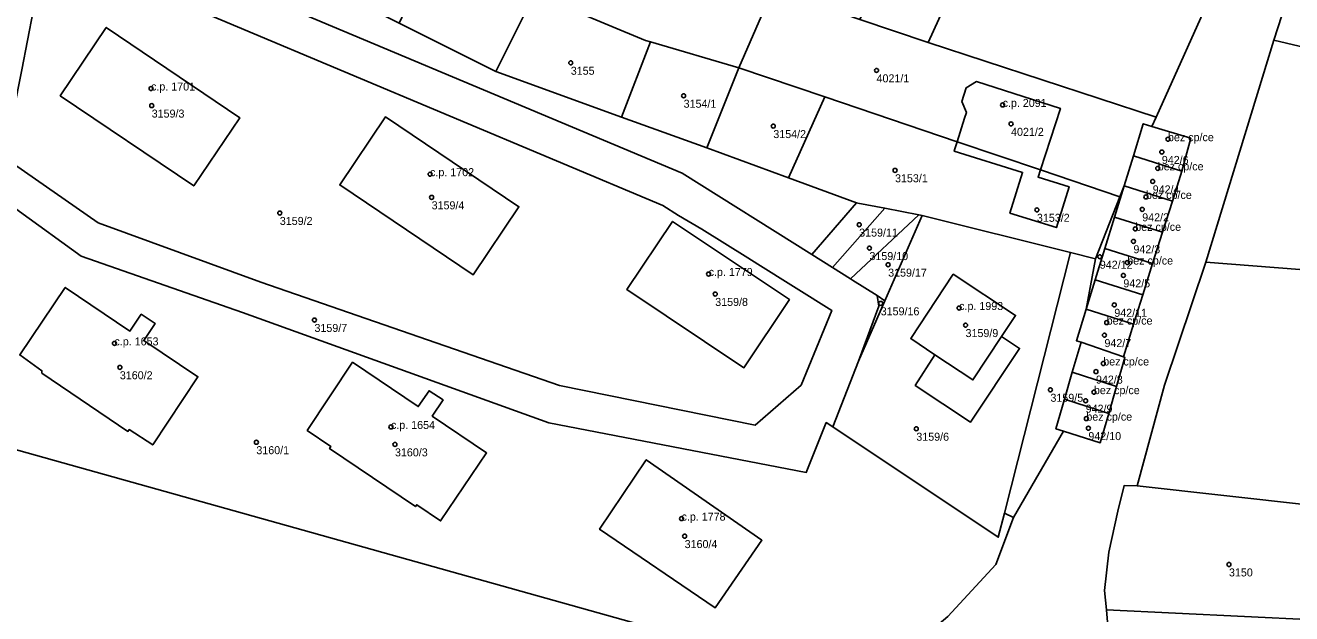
# Model space of a CAD drawing. Extents: x -878211 to -870363, y -1058464 to -1052522.
# Drawn here: x -875061.1 to -874902.9, y -1056719.1 to -1056645.6 of the extents above; entities that cross this region are included whole.
import ezdxf

# ---------------------------------------------------------------- set-up
doc = ezdxf.new("R2010")
doc.units = 0
for name, color, linetype in [('Definiční body', 7, 'Continuous'), ('Polygon budovy', 7, 'Continuous'), ('Polygon parcely', 7, 'Continuous')]:
    doc.layers.add(name, color=color, linetype=linetype)

msp = doc.modelspace()

# ---------------------------------------------------------------- linework, layer by layer
at = {"layer": 'Definiční body'}
for centre in [(-874992.96, -1056650.32994), (-874954.75, -1056651.27994), (-875045.41, -1056653.53994), (-874978.86, -1056654.44994), (-875045.33, -1056655.67994), (-874939, -1056655.58994), (-874967.65, -1056658.23994), (-874937.94, -1056657.95994), (-874918.33, -1056659.86994), (-874919.1, -1056661.46994), (-875010.54, -1056664.23994), (-874952.44, -1056663.75994), (-874919.61, -1056663.50994), (-874920.24, -1056665.14994), (-875010.35, -1056667.13994), (-874921.08, -1056667.07994), (-875029.32, -1056669.08994), (-874934.71, -1056668.69994), (-874921.55, -1056668.63994), (-874956.92, -1056670.54994), (-874922.42, -1056671.06994), (-874922.65, -1056672.62994), (-874955.64, -1056673.47994), (-874953.3, -1056675.54994), (-874926.85, -1056674.55994), (-874923.42, -1056675.27994), (-874975.73, -1056676.70994), (-874923.91, -1056676.88994), (-874974.91, -1056679.20994), (-874954.23, -1056680.37994), (-874925.04, -1056680.56994), (-874944.43, -1056680.95994), (-875024.99, -1056682.45994), (-874943.63, -1056683.09994), (-874925.99, -1056682.77994), (-875049.98, -1056685.37994), (-874926.27, -1056684.34994), (-875049.31, -1056688.36994), (-874926.42, -1056687.88994), (-874927.33, -1056688.90994), (-874933.02, -1056691.17994), (-874927.59, -1056691.46994), (-874928.62, -1056692.54994), (-874928.53, -1056694.77994), (-875015.43, -1056695.81994), (-874949.78, -1056696.04994), (-874928.28, -1056695.96994), (-875032.25, -1056697.72994), (-875014.93, -1056697.99994), (-874979.12, -1056707.26994), (-874978.73, -1056709.45994), (-874910.71, -1056712.99994)]:
    msp.add_circle(centre, 0.25, dxfattribs=at)
at = {"layer": 'Polygon budovy'}
for points in [[(-875056.75, -1056654.45), (-875040.07, -1056665.7), (-875034.33, -1056657.2), (-875051, -1056645.91)], [(-874943.74, -1056657.25), (-874944.66, -1056660.18), (-874944.95, -1056661.08), (-874945.04, -1056661.37), (-874936.5, -1056664.02), (-874938.09, -1056669.1), (-874932.27, -1056670.92), (-874930.69, -1056665.82), (-874934.57, -1056664.62), (-874934.27, -1056663.69), (-874931.78, -1056656.03), (-874942.27, -1056652.68), (-874943.54, -1056653.45), (-874944.08, -1056655.15), (-874943.51, -1056656.52)], [(-875021.83, -1056665.59), (-875005.16, -1056676.83), (-874999.44, -1056668.31), (-875016.12, -1056657.09)], [(-874921.42, -1056657.94), (-874922.66, -1056661.95), (-874916.59, -1056663.88), (-874915.48, -1056659.76), (-874920.35, -1056658.27)], [(-874923.81, -1056665.68), (-874917.78, -1056667.61), (-874916.59, -1056663.88), (-874922.66, -1056661.95)], [(-874917.78, -1056667.61), (-874923.81, -1056665.68), (-874925.01, -1056669.6), (-874919.02, -1056671.5)], [(-874985.94, -1056678.66), (-874971.33, -1056688.42), (-874965.64, -1056679.9), (-874970.39, -1056676.73), (-874971.62, -1056675.9), (-874977.24, -1056672.15), (-874980.23, -1056670.14)], [(-874925.01, -1056669.6), (-874926.22, -1056673.51), (-874920.26, -1056675.4), (-874919.02, -1056671.5)], [(-874920.26, -1056675.4), (-874926.22, -1056673.51), (-874927.43, -1056677.43), (-874921.49, -1056679.32)], [(-874950.48, -1056684.77), (-874947.47, -1056686.81), (-874942.71, -1056689.94), (-874939.13, -1056684.52), (-874937.38, -1056681.88), (-874945.16, -1056676.75)], [(-875046.32, -1056685), (-875044.88, -1056682.91), (-875046.64, -1056681.74), (-875048.06, -1056683.83), (-875056.14, -1056678.39), (-875061.81, -1056686.81), (-875059.04, -1056688.8), (-875059.07, -1056689.09), (-875048.31, -1056696.37), (-875048.14, -1056696.15), (-875045.19, -1056698.06), (-875039.56, -1056689.55)], [(-874922.66, -1056682.98), (-874928.56, -1056681.11), (-874929.77, -1056685.04), (-874929.2, -1056685.23), (-874923.91, -1056687.06)], [(-874930.29, -1056688.99), (-874924.76, -1056690.78), (-874923.71, -1056687.13), (-874923.91, -1056687.06), (-874929.2, -1056685.23)], [(-875025.89, -1056696.25), (-875022.96, -1056698.24), (-875023.11, -1056698.52), (-875012.38, -1056705.77), (-875012.21, -1056705.54), (-875009.24, -1056707.56), (-875003.48, -1056699.05), (-875010.28, -1056694.46), (-875008.92, -1056692.43), (-875010.66, -1056691.29), (-875012.03, -1056693.27), (-875020.23, -1056687.74)], [(-874931.26, -1056692.35), (-874925.72, -1056694.12), (-874924.76, -1056690.78), (-874930.29, -1056688.99)], [(-874932.33, -1056696.05), (-874931.4, -1056696.34), (-874926.79, -1056697.8), (-874925.72, -1056694.12), (-874931.26, -1056692.35)], [(-874989.37, -1056708.59), (-874974.93, -1056718.43), (-874969.07, -1056709.97), (-874983.53, -1056699.92)]]:
    msp.add_lwpolyline(points, close=True, dxfattribs=at)
at = {"layer": 'Polygon parcely'}
for points in [[(-875061.56, -1056651.21), (-875058, -1056632.84), (-875057.06, -1056627.95), (-875056.91, -1056627.18), (-875057.98, -1056625.35), (-875058.34, -1056624.33), (-875058.34, -1056623.26), (-875056.62, -1056614.46), (-875055.63, -1056609.47), (-875053.5, -1056601.77), (-875045.43, -1056582.33), (-875039.95, -1056568.98), (-875036.21, -1056560.17), (-875030.89, -1056547.82), (-875030.27, -1056547.25), (-875029.52, -1056547.02), (-875028.4, -1056547.11), (-875026.86, -1056547.73), (-875020.1, -1056543.21), (-875022.82, -1056541.53), (-875024.31, -1056540.05), (-875024.98, -1056538.42), (-875025.03, -1056537.11)], [(-874902.86, -1056619.17), (-874906.16, -1056626.46), (-874907.36, -1056629.2), (-874909.82, -1056632.96), (-874909.91, -1056633.24), (-874912.37, -1056640.52), (-874919.82, -1056657.1), (-874920.35, -1056658.27), (-874915.48, -1056659.76), (-874916.59, -1056663.88), (-874917.78, -1056667.61), (-874919.02, -1056671.5), (-874920.26, -1056675.4), (-874921.49, -1056679.32), (-874922.66, -1056682.98), (-874923.91, -1056687.06), (-874923.71, -1056687.13), (-874924.76, -1056690.78), (-874925.72, -1056694.12), (-874926.79, -1056697.8), (-874931.4, -1056696.34), (-874937.64, -1056707.11), (-874939.85, -1056712.99), (-874945.84, -1056719.49)], [(-874925.84, -1056720.71), (-874926.03, -1056718.65), (-874926.25, -1056716.23), (-874925.71, -1056711.44), (-874924.59, -1056706.35), (-874923.81, -1056703.15), (-874922.18, -1056703.19), (-874918.77, -1056690.6), (-874913.6, -1056675.22), (-874905.09, -1056647.48), (-874897.56, -1056624.22)], [(-875061.87, -1056668.91), (-875054.13, -1056674.49), (-875033.98, -1056681.51), (-874995.69, -1056695.3), (-874963.53, -1056701.5), (-874961.04, -1056695.28), (-874960.23, -1056695.82), (-874957.01, -1056687.6), (-874954.46, -1056680.71), (-874954.69, -1056679.4), (-874957.75, -1056677.47), (-874957.99, -1056677.32), (-874960.24, -1056675.91), (-874962.82, -1056674.29), (-874979.02, -1056664.1), (-875042.39, -1056637.52)], [(-875047.89, -1056640.23), (-874981.46, -1056668.14), (-874979.49, -1056669.39), (-874976.58, -1056671.11), (-874970.83, -1056674.71), (-874969.59, -1056675.5), (-874960.32, -1056681.28), (-874964.18, -1056690.59), (-874969.93, -1056695.59), (-874994.36, -1056690.62), (-875031.7, -1056677.75), (-875052, -1056670.3), (-875062.58, -1056662.94)]]:
    msp.add_lwpolyline(points, dxfattribs=at)
for points in [[(-874942.45, -1056613.02), (-874942.59, -1056613.34), (-874956.84, -1056644.91), (-874948.28, -1056647.77), (-874940.53, -1056630.73), (-874933.99, -1056616.23)], [(-874932.24, -1056633.56), (-874940.53, -1056630.73), (-874948.28, -1056647.77), (-874919.82, -1056657.1), (-874912.37, -1056640.52), (-874922.73, -1056636.98), (-874919.83, -1056630.59), (-874919.32, -1056629.61), (-874917.92, -1056626.51), (-874915.67, -1056621.61), (-874919.27, -1056619.91), (-874920.99, -1056618.47), (-874923.76, -1056624.8), (-874926.88, -1056623.45), (-874924.12, -1056617.15), (-874924.56, -1056616.96)], [(-875025.43, -1056639.84), (-875045.06, -1056624.84), (-875055.21, -1056618.4), (-875056.91, -1056627.18), (-875057.06, -1056627.95), (-875051.76, -1056631.74), (-875045.78, -1056636.01), (-875042.39, -1056637.52), (-874979.02, -1056664.1), (-874962.82, -1056674.29), (-874957.24, -1056667.8), (-874965.77, -1056664.68), (-874975.95, -1056660.95), (-874986.62, -1056657.1), (-875002.34, -1056651.43), (-875014.4, -1056645.38)], [(-874874.45, -1056634.28), (-874885.68, -1056624.94), (-874887.64, -1056627.11), (-874889.93, -1056630.24), (-874894.49, -1056627.34), (-874894.04, -1056626.44), (-874897.56, -1056624.22), (-874905.09, -1056647.48), (-874879.78, -1056653.48)], [(-875005.54, -1056626.38), (-875010.13, -1056636.22), (-874997.51, -1056641.72), (-874997.25, -1056641.82), (-874983.63, -1056647.53), (-874983, -1056647.72), (-874971.96, -1056650.94), (-874967.7, -1056641.16), (-874978.96, -1056637.27), (-874993.05, -1056632.36), (-875002.47, -1056627.95)], [(-875054.2, -1056635.62), (-875058, -1056632.84), (-875061.56, -1056651.21), (-875063.74, -1056662.13), (-875062.58, -1056662.94), (-875052, -1056670.3), (-875031.7, -1056677.75), (-874994.36, -1056690.62), (-874969.93, -1056695.59), (-874964.18, -1056690.59), (-874960.32, -1056681.28), (-874969.59, -1056675.5), (-874970.83, -1056674.71), (-874976.58, -1056671.11), (-874979.49, -1056669.39), (-874981.46, -1056668.14), (-875047.89, -1056640.23)], [(-875010.13, -1056636.22), (-875014.4, -1056645.38), (-875002.34, -1056651.43), (-874997.51, -1056641.72)], [(-874983.63, -1056647.53), (-874997.25, -1056641.82), (-874997.51, -1056641.72), (-875002.34, -1056651.43), (-874986.62, -1056657.1), (-874983, -1056647.72)], [(-874922.66, -1056661.95), (-874921.42, -1056657.94), (-874920.35, -1056658.27), (-874919.82, -1056657.1), (-874948.28, -1056647.77), (-874956.84, -1056644.91), (-874967.7, -1056641.16), (-874971.96, -1056650.94), (-874961.21, -1056654.58), (-874944.66, -1056660.18), (-874943.74, -1056657.25), (-874943.51, -1056656.52), (-874944.08, -1056655.15), (-874943.54, -1056653.45), (-874942.27, -1056652.68), (-874931.78, -1056656.03), (-874934.27, -1056663.69), (-874924.34, -1056667.05), (-874923.81, -1056665.68)], [(-875051, -1056645.91), (-875056.75, -1056654.45), (-875040.07, -1056665.7), (-875034.33, -1056657.2)], [(-875051, -1056645.91), (-875034.33, -1056657.2), (-875040.07, -1056665.7), (-875056.75, -1056654.45)], [(-874983, -1056647.72), (-874986.62, -1056657.1), (-874975.95, -1056660.95), (-874971.96, -1056650.94)], [(-874879.78, -1056653.48), (-874905.09, -1056647.48), (-874913.6, -1056675.22), (-874886.89, -1056677.3), (-874885.6, -1056669.86), (-874882.55, -1056666.96)], [(-874965.77, -1056664.68), (-874961.21, -1056654.58), (-874971.96, -1056650.94), (-874975.95, -1056660.95)], [(-874944.66, -1056660.18), (-874934.27, -1056663.69), (-874931.78, -1056656.03), (-874942.27, -1056652.68), (-874943.54, -1056653.45), (-874944.08, -1056655.15), (-874943.51, -1056656.52), (-874943.74, -1056657.25)], [(-874949.06, -1056669.39), (-874930.53, -1056674.01), (-874927.37, -1056674.8), (-874924.34, -1056667.05), (-874934.27, -1056663.69), (-874934.57, -1056664.62), (-874930.69, -1056665.82), (-874932.27, -1056670.92), (-874938.09, -1056669.1), (-874936.5, -1056664.02), (-874945.04, -1056661.37), (-874944.95, -1056661.08), (-874944.66, -1056660.18), (-874961.21, -1056654.58), (-874965.77, -1056664.68), (-874957.24, -1056667.8), (-874957.07, -1056667.86), (-874953.72, -1056668.5), (-874949.45, -1056669.32)], [(-875016.12, -1056657.09), (-875021.83, -1056665.59), (-875005.16, -1056676.83), (-874999.44, -1056668.31)], [(-875016.12, -1056657.09), (-874999.44, -1056668.31), (-875005.16, -1056676.83), (-875021.83, -1056665.59)], [(-874916.59, -1056663.88), (-874915.48, -1056659.76), (-874920.35, -1056658.27), (-874921.42, -1056657.94), (-874922.66, -1056661.95)], [(-874934.27, -1056663.69), (-874944.66, -1056660.18), (-874944.95, -1056661.08), (-874945.04, -1056661.37), (-874936.5, -1056664.02), (-874938.09, -1056669.1), (-874932.27, -1056670.92), (-874930.69, -1056665.82), (-874934.57, -1056664.62)], [(-874916.59, -1056663.88), (-874922.66, -1056661.95), (-874923.81, -1056665.68), (-874917.78, -1056667.61)], [(-874925.01, -1056669.6), (-874923.81, -1056665.68), (-874924.34, -1056667.05), (-874927.37, -1056674.8), (-874928.56, -1056681.11), (-874927.43, -1056677.43), (-874926.22, -1056673.51)], [(-874919.02, -1056671.5), (-874917.78, -1056667.61), (-874923.81, -1056665.68), (-874925.01, -1056669.6)], [(-875033.98, -1056681.51), (-875054.13, -1056674.49), (-875061.87, -1056668.91), (-875064.69, -1056666.87), (-875070.58, -1056696.36), (-874971.25, -1056724.17), (-874965.51, -1056725.78), (-874958.57, -1056727.67), (-874952.5, -1056725.13), (-874945.84, -1056719.49), (-874939.85, -1056712.99), (-874937.64, -1056707.11), (-874938.78, -1056706.6), (-874939.54, -1056709.59), (-874960.23, -1056695.82), (-874961.04, -1056695.28), (-874963.53, -1056701.5), (-874995.69, -1056695.3)], [(-874953.72, -1056668.5), (-874957.07, -1056667.86), (-874957.24, -1056667.8), (-874962.82, -1056674.29), (-874960.24, -1056675.91)], [(-874957.99, -1056677.32), (-874949.45, -1056669.32), (-874953.72, -1056668.5), (-874960.24, -1056675.91)], [(-874957.01, -1056687.6), (-874960.23, -1056695.82), (-874939.54, -1056709.59), (-874938.78, -1056706.6), (-874930.53, -1056674.01), (-874949.06, -1056669.39), (-874953.72, -1056680.05)], [(-874949.06, -1056669.39), (-874949.45, -1056669.32), (-874957.99, -1056677.32), (-874957.75, -1056677.47), (-874954.69, -1056679.4), (-874953.72, -1056680.05)], [(-874971.33, -1056688.42), (-874965.64, -1056679.9), (-874970.39, -1056676.73), (-874971.62, -1056675.9), (-874977.24, -1056672.15), (-874980.23, -1056670.14), (-874985.94, -1056678.66)], [(-874971.33, -1056688.42), (-874985.94, -1056678.66), (-874980.23, -1056670.14), (-874977.24, -1056672.15), (-874971.62, -1056675.9), (-874970.39, -1056676.73), (-874965.64, -1056679.9)], [(-874926.22, -1056673.51), (-874920.26, -1056675.4), (-874919.02, -1056671.5), (-874925.01, -1056669.6)], [(-874931.26, -1056692.35), (-874930.29, -1056688.99), (-874929.2, -1056685.23), (-874929.77, -1056685.04), (-874928.56, -1056681.11), (-874927.37, -1056674.8), (-874930.53, -1056674.01), (-874938.78, -1056706.6), (-874937.64, -1056707.11), (-874931.4, -1056696.34), (-874932.33, -1056696.05)], [(-874927.43, -1056677.43), (-874921.49, -1056679.32), (-874920.26, -1056675.4), (-874926.22, -1056673.51)], [(-874886.89, -1056677.3), (-874913.6, -1056675.22), (-874918.77, -1056690.6), (-874922.18, -1056703.19), (-874889.7, -1056706.79), (-874888.41, -1056696.11), (-874887.56, -1056683.98)], [(-874939.13, -1056684.52), (-874937.38, -1056681.88), (-874945.16, -1056676.75), (-874950.48, -1056684.77), (-874947.47, -1056686.81), (-874949.91, -1056690.63), (-874942.99, -1056695.2), (-874936.88, -1056686.01)], [(-874939.13, -1056684.52), (-874936.88, -1056686.01), (-874942.99, -1056695.2), (-874949.91, -1056690.63), (-874947.47, -1056686.81), (-874950.48, -1056684.77), (-874945.16, -1056676.75), (-874937.38, -1056681.88)], [(-874922.66, -1056682.98), (-874921.49, -1056679.32), (-874927.43, -1056677.43), (-874928.56, -1056681.11)], [(-875039.56, -1056689.55), (-875045.19, -1056698.06), (-875048.14, -1056696.15), (-875048.31, -1056696.37), (-875059.07, -1056689.09), (-875059.04, -1056688.8), (-875061.81, -1056686.81), (-875056.14, -1056678.39), (-875048.06, -1056683.83), (-875046.64, -1056681.74), (-875044.88, -1056682.91), (-875046.32, -1056685)], [(-875039.56, -1056689.55), (-875046.32, -1056685), (-875044.88, -1056682.91), (-875046.64, -1056681.74), (-875048.06, -1056683.83), (-875056.14, -1056678.39), (-875061.81, -1056686.81), (-875059.04, -1056688.8), (-875059.07, -1056689.09), (-875048.31, -1056696.37), (-875048.14, -1056696.15), (-875045.19, -1056698.06)], [(-874953.72, -1056680.05), (-874954.69, -1056679.4), (-874954.46, -1056680.71), (-874957.01, -1056687.6)], [(-874928.56, -1056681.11), (-874929.77, -1056685.04), (-874929.2, -1056685.23), (-874923.91, -1056687.06), (-874922.66, -1056682.98)], [(-874924.76, -1056690.78), (-874923.71, -1056687.13), (-874923.91, -1056687.06), (-874929.2, -1056685.23), (-874930.29, -1056688.99)], [(-875009.24, -1056707.56), (-875012.21, -1056705.54), (-875012.38, -1056705.77), (-875023.11, -1056698.52), (-875022.96, -1056698.24), (-875025.89, -1056696.25), (-875020.23, -1056687.74), (-875012.03, -1056693.27), (-875010.66, -1056691.29), (-875008.92, -1056692.43), (-875010.28, -1056694.46), (-875003.48, -1056699.05)], [(-875009.24, -1056707.56), (-875003.48, -1056699.05), (-875010.28, -1056694.46), (-875008.92, -1056692.43), (-875010.66, -1056691.29), (-875012.03, -1056693.27), (-875020.23, -1056687.74), (-875025.89, -1056696.25), (-875022.96, -1056698.24), (-875023.11, -1056698.52), (-875012.38, -1056705.77), (-875012.21, -1056705.54)], [(-874925.72, -1056694.12), (-874924.76, -1056690.78), (-874930.29, -1056688.99), (-874931.26, -1056692.35)], [(-874931.4, -1056696.34), (-874926.79, -1056697.8), (-874925.72, -1056694.12), (-874931.26, -1056692.35), (-874932.33, -1056696.05)], [(-875086.62, -1056776.65), (-875097.04, -1056808.99), (-875096.89, -1056816.97), (-875060.2, -1056830.88), (-875017.6, -1056842.12), (-874988.92, -1056847.01), (-874988.71, -1056845.15), (-874986.17, -1056827.14), (-874985.74, -1056823.88), (-874982.68, -1056800.77), (-874979, -1056778.71), (-874977.65, -1056766.28), (-874974.89, -1056749.21), (-874974.26, -1056745.05), (-874971.25, -1056724.17), (-875070.58, -1056696.36), (-875079.85, -1056742.65), (-875077.16, -1056744.23)], [(-874969.07, -1056709.97), (-874974.93, -1056718.43), (-874989.37, -1056708.59), (-874983.53, -1056699.92)], [(-874969.07, -1056709.97), (-874983.53, -1056699.92), (-874989.37, -1056708.59), (-874974.93, -1056718.43)], [(-874926.03, -1056718.65), (-874891.51, -1056720.33), (-874889.7, -1056706.79), (-874922.18, -1056703.19), (-874923.81, -1056703.15), (-874924.59, -1056706.35), (-874925.71, -1056711.44), (-874926.25, -1056716.23)], [(-874926.03, -1056718.65), (-874925.84, -1056720.71), (-874925.76, -1056724.44), (-874925.07, -1056734.61), (-874923.27, -1056734.63), (-874892.76, -1056734.96), (-874892.7, -1056731.66), (-874891.51, -1056720.33)]]:
    msp.add_lwpolyline(points, close=True, dxfattribs=at)

# ---------------------------------------------------------------- texts
at = {"layer": 'Definiční body'}
for s, p in [('3155', (-874992.96, -1056651.819)), ('4021/1', (-874954.75, -1056652.769)), ('c.p. 1701', (-875045.41, -1056653.79)), ('3154/1', (-874978.86, -1056655.939)), ('c.p. 2091', (-874939, -1056655.84)), ('3159/3', (-875045.33, -1056657.169)), ('4021/2', (-874937.94, -1056659.449)), ('3154/2', (-874967.65, -1056659.729)), ('bez cp/ce', (-874918.33, -1056660.12)), ('bez cp/ce', (-874919.61, -1056663.76)), ('942/6', (-874919.1, -1056662.959)), ('c.p. 1702', (-875010.54, -1056664.49)), ('3153/1', (-874952.44, -1056665.249)), ('bez cp/ce', (-874921.08, -1056667.33)), ('942/4', (-874920.24, -1056666.639)), ('3159/4', (-875010.35, -1056668.629)), ('3159/2', (-875029.32, -1056670.579)), ('3153/2', (-874934.71, -1056670.189)), ('942/2', (-874921.55, -1056670.129)), ('3159/11', (-874956.92, -1056672.039)), ('bez cp/ce', (-874922.42, -1056671.32)), ('3159/10', (-874955.64, -1056674.969)), ('942/3', (-874922.65, -1056674.119)), ('942/12', (-874926.85, -1056676.049)), ('bez cp/ce', (-874923.42, -1056675.53)), ('c.p. 1779', (-874975.73, -1056676.96)), ('3159/17', (-874953.3, -1056677.039)), ('942/5', (-874923.91, -1056678.379)), ('3159/8', (-874974.91, -1056680.699)), ('c.p. 1993', (-874944.43, -1056681.21)), ('3159/16', (-874954.23, -1056681.869)), ('bez cp/ce', (-874925.99, -1056683.03)), ('942/11', (-874925.04, -1056682.059)), ('3159/7', (-875024.99, -1056683.949)), ('3159/9', (-874943.63, -1056684.589)), ('c.p. 1653', (-875049.98, -1056685.629)), ('942/7', (-874926.27, -1056685.839)), ('bez cp/ce', (-874926.42, -1056688.139)), ('3160/2', (-875049.31, -1056689.859)), ('942/8', (-874927.33, -1056690.399)), ('3159/5', (-874933.02, -1056692.669)), ('bez cp/ce', (-874927.59, -1056691.72)), ('942/9', (-874928.62, -1056694.039)), ('bez cp/ce', (-874928.53, -1056695.03)), ('c.p. 1654', (-875015.43, -1056696.07)), ('942/10', (-874928.28, -1056697.459)), ('3159/6', (-874949.78, -1056697.539)), ('3160/1', (-875032.25, -1056699.219)), ('3160/3', (-875014.93, -1056699.489)), ('c.p. 1778', (-874979.12, -1056707.52)), ('3160/4', (-874978.73, -1056710.949)), ('3150', (-874910.71, -1056714.489))]:
    msp.add_text(s, height=0.999996, dxfattribs=at).set_placement(p)

doc.saveas('drawing.dxf')
